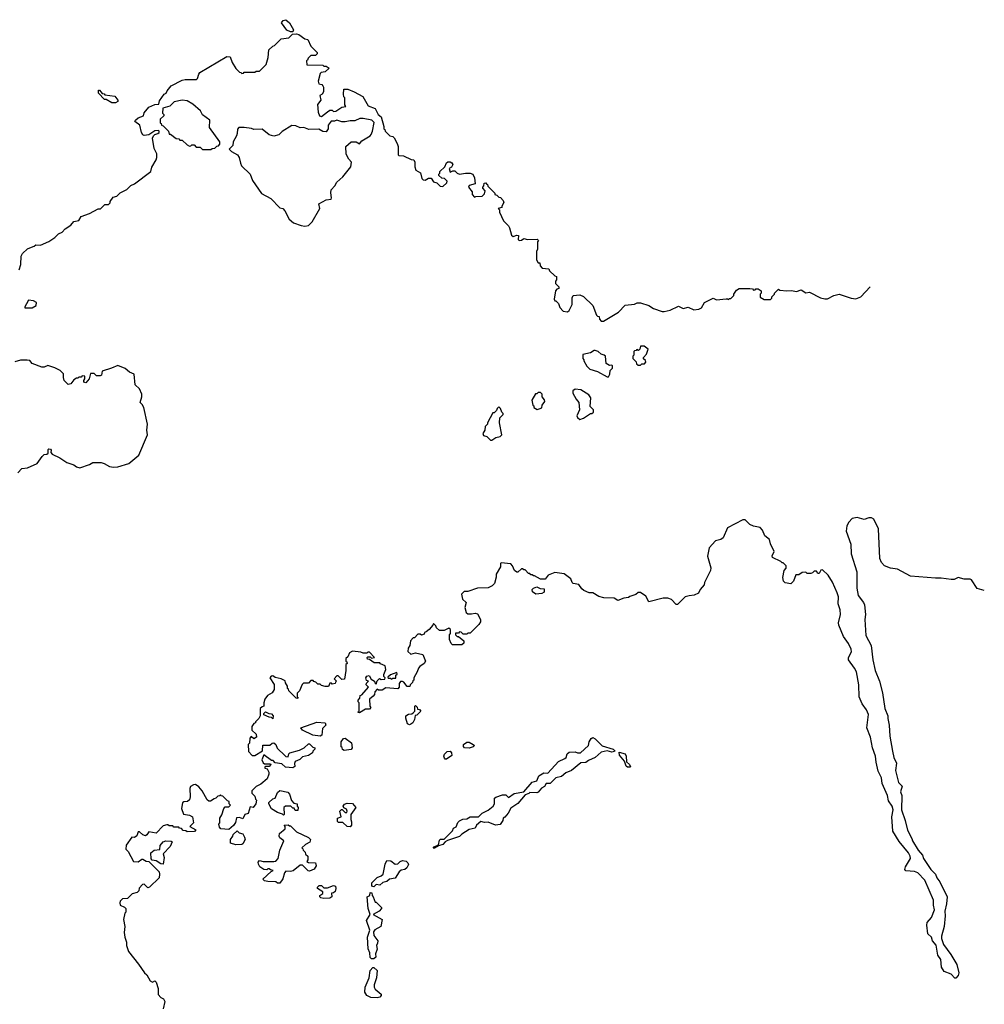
# Model space of a CAD drawing. Extents: x 2219101 to 2444320, y 201258 to 358766.
# Tile 334 of 349: x 2400639 to 2408744, y 319862 to 328131. Entities that reach past the tile are written whole.
import ezdxf

# ---------------------------------------------------------------- set-up
doc = ezdxf.new("R2010")
doc.units = 0

msp = doc.modelspace()

# ---------------------------------------------------------------- linework, layer by layer
at = {"layer": '0CON10XD'}
for points in [[(2402935, 328030), (2402915, 328030), (2402885, 328042.5), (2402840, 328105), (2402854.2, 328125.8), (2402875, 328131.2), (2402905.8, 328105.8), (2402940, 328045), (2402935, 328030)], [(2400723.8, 326216.2), (2400761.7, 326228.3), (2400775, 326240), (2400815, 326237.5), (2400885, 326267.5), (2400935, 326303.3), (2400965, 326333.3), (2400995, 326347.5), (2401022.5, 326375), (2401067.5, 326405), (2401095, 326437.5), (2401136.4, 326443.6), (2401155, 326477.5), (2401225, 326502.5), (2401298.3, 326541.7), (2401317, 326543), (2401355, 326580), (2401385, 326580), (2401398.3, 326591.7), (2401400, 326605), (2401425, 326640), (2401455, 326650), (2401483, 326677), (2401540, 326705), (2401571.7, 326738.3), (2401605, 326752.5), (2401740, 326855), (2401748.3, 326891.7), (2401786.7, 326955), (2401792.5, 326975), (2401792.5, 327005), (2401768.3, 327048.3), (2401753.9, 327136.1), (2401763.6, 327156.4), (2401775, 327167.5), (2401800, 327175), (2401810, 327185), (2401810, 327195), (2401805, 327200), (2401775, 327197.5), (2401725, 327163.3), (2401685, 327157.5), (2401673.6, 327163.6), (2401662.5, 327185), (2401647.5, 327245), (2401607.5, 327275), (2401612.3, 327287.7), (2401633.9, 327306.1), (2401680, 327325), (2401685, 327350), (2401725, 327397.5), (2401775, 327420), (2401808.3, 327421.7), (2401815, 327450), (2401853.6, 327506.4), (2401870, 327515), (2401877.5, 327535), (2401912.5, 327575), (2402005, 327622), (2402028.3, 327628.3), (2402125, 327630), (2402133.6, 327636.4), (2402143.3, 327675), (2402153.6, 327686.4), (2402378.3, 327821.7), (2402408.3, 327818.3), (2402423, 327773), (2402455, 327720), (2402485, 327690), (2402498.3, 327688.3), (2402505, 327680), (2402518.3, 327681.7), (2402525, 327690), (2402615, 327690), (2402625, 327700), (2402655, 327700), (2402710, 327755), (2402727.5, 327815), (2402731.7, 327878.3), (2402765, 327910), (2402780, 327915), (2402835, 327970), (2402901.7, 327978.3), (2402931.7, 328008.3), (2402965, 328012.5), (2402985, 328007.5), (2403035, 327970), (2403060, 327965), (2403085, 327910), (2403137.5, 327855), (2403137.5, 327845), (2403125, 327830), (2403085, 327830), (2403061.7, 327808.3), (2403058.3, 327791.7), (2403050, 327785), (2403051.7, 327751.7), (2403185, 327750), (2403195, 327740), (2403215, 327740), (2403240, 327725), (2403207, 327693), (2403173, 327687), (2403165, 327680), (2403147.5, 327615), (2403151.7, 327591.7), (2403177, 327587), (2403187, 327577), (2403192.5, 327565), (2403192.5, 327525), (2403180, 327505), (2403160, 327495), (2403170, 327455), (2403140.7, 327419.3), (2403146.7, 327355), (2403157.5, 327325), (2403175, 327317.5), (2403225, 327357.5), (2403245, 327370), (2403265, 327370), (2403275, 327360), (2403295, 327362.5), (2403345, 327397.5), (2403378.3, 327401.7), (2403370, 327415), (2403370, 327475), (2403363, 327483), (2403360, 327505), (2403361.7, 327548.3), (2403395, 327547.5), (2403450, 327525), (2403522.5, 327485), (2403566.7, 327406.7), (2403626.7, 327385), (2403650, 327335), (2403676.7, 327315), (2403700, 327235), (2403700, 327215), (2403708.3, 327208.3), (2403710, 327195), (2403750, 327155), (2403775, 327150), (2403785, 327140), (2403810.7, 327090.7), (2403820, 327065), (2403820, 326995), (2403825, 326990), (2403865, 326987.5), (2403928.3, 326958.3), (2403950, 326955), (2403960, 326935), (2403960, 326895), (2403968.3, 326868.3), (2404007.5, 326845), (2404018.3, 326798.3), (2404030, 326785), (2404045, 326782.5), (2404075, 326800), (2404095, 326800), (2404115, 326770), (2404145, 326760), (2404171.7, 326731.7), (2404195, 326730), (2404228.3, 326761.7), (2404230, 326775), (2404207, 326797), (2404185, 326800), (2404161.7, 326821.7), (2404160, 326835), (2404168.3, 326841.7), (2404170, 326855), (2404210, 326895), (2404225, 326930), (2404235, 326937.5), (2404255, 326937.5), (2404269.3, 326929.3), (2404277.5, 326915), (2404266.4, 326893.6), (2404248.3, 326881.7), (2404255, 326850), (2404278.3, 326861.7), (2404295, 326862.5), (2404315, 326842.5), (2404335, 326832.5), (2404385, 326842.5), (2404425, 326842.5), (2404447.5, 326835), (2404461.7, 326801.7), (2404467, 326753), (2404415, 326737.5), (2404410, 326725), (2404440, 326685), (2404441.7, 326661.7), (2404461.7, 326641.7), (2404472.5, 326647.5), (2404525, 326650), (2404545, 326670), (2404550, 326695), (2404530, 326715), (2404530, 326725), (2404540, 326735), (2404541.7, 326758.3), (2404555, 326760), (2404561.7, 326751.7), (2404568.3, 326748.3), (2404571.7, 326731.7), (2404630, 326675), (2404631.7, 326661.7), (2404648.3, 326658.3), (2404665, 326640), (2404678.3, 326638.3), (2404701.7, 326611.7), (2404707.5, 326595), (2404690, 326565), (2404690, 326555), (2404660, 326545), (2404670, 326535), (2404670, 326515), (2404703, 326443), (2404745, 326400), (2404753.3, 326383.3), (2404771.7, 326321.7), (2404785, 326310), (2404815, 326322.5), (2404830, 326320), (2404827.5, 326285), (2404837, 326277), (2404855, 326280), (2404875, 326292.5), (2404905, 326283.8), (2404986.7, 326286.7), (2404997, 326277), (2404990, 326265), (2404990, 326205), (2404980, 326185), (2404982.5, 326115), (2404995, 326090), (2405008.3, 326088.3), (2405013, 326063), (2405030, 326045), (2405085, 326040), (2405091.7, 326021.7), (2405135, 325980), (2405150, 325975), (2405150, 325945), (2405140, 325935), (2405140, 325915), (2405168.3, 325888.3), (2405170, 325875), (2405151.7, 325868.3), (2405140, 325855), (2405130, 325785), (2405135, 325770), (2405145, 325770), (2405167.5, 325747.5), (2405177.5, 325715), (2405205, 325682.5), (2405241.7, 325678.3), (2405255, 325690), (2405281.7, 325738.3), (2405280, 325795), (2405290, 325815), (2405345, 325820), (2405376.4, 325806.4), (2405455, 325730), (2405485, 325650), (2405495, 325640), (2405508.3, 325638.3), (2405510, 325615), (2405525, 325600), (2405545, 325600), (2405670, 325675), (2405725, 325732.5), (2405805, 325743.3), (2405827, 325753), (2405855, 325753.3), (2405925, 325730), (2405965, 325706.2), (2406038.3, 325681.7), (2406055, 325680), (2406105, 325692.5), (2406175, 325724), (2406215, 325706.7), (2406255, 325716.2), (2406303.8, 325693.8), (2406345, 325700), (2406367.7, 325712.3), (2406393.3, 325755), (2406465, 325792.5), (2406495, 325777.5), (2406575, 325787.5), (2406587.5, 325787.5), (2406595, 325780), (2406601.7, 325788.3), (2406615, 325790), (2406640, 325815), (2406640, 325825), (2406660.7, 325859.3), (2406685, 325872.5), (2406775, 325872.5), (2406795, 325870), (2406805, 325860), (2406818.3, 325861.7), (2406825, 325870), (2406845, 325870), (2406870, 325855), (2406870, 325835), (2406860, 325825), (2406861.7, 325801.7), (2406895, 325780), (2406948.3, 325781.7), (2406958.3, 325791.7), (2406960, 325805), (2406980, 325825), (2406980, 325835), (2407015, 325867.5), (2407025, 325860), (2407085, 325853.3), (2407125, 325857.5), (2407165, 325847.5), (2407205, 325862.5), (2407245, 325837.5), (2407275, 325843.3), (2407367.5, 325795), (2407403.3, 325786.7), (2407425, 325786.7), (2407480, 325815), (2407525, 325826.2), (2407625, 325793.3), (2407665, 325788), (2407706.7, 325805), (2407785.4, 325886.8)], [(2401445, 327432.5), (2401412.5, 327432.5), (2401365, 327460), (2401351.7, 327461.7), (2401300, 327515), (2401301.7, 327538.3), (2401308.3, 327538.3), (2401331.7, 327511.7), (2401348.3, 327508.3), (2401355, 327500), (2401438.3, 327488.3), (2401462.5, 327455), (2401462.5, 327445), (2401445, 327432.5)], [(2402245, 327040), (2402255, 327050), (2402278.3, 327051.7), (2402295, 327070), (2402308.3, 327071.7), (2402320, 327085), (2402320, 327105), (2402232.5, 327225), (2402236.2, 327286.2), (2402175, 327332.5), (2402157.5, 327365), (2402095, 327422.5), (2402045, 327448.8), (2402003.9, 327456.1), (2401938.3, 327441.7), (2401900, 327405), (2401841.7, 327388.3), (2401840, 327345), (2401850, 327335), (2401850, 327325), (2401820, 327295), (2401820, 327265), (2401828.3, 327258.3), (2401830, 327245), (2401845, 327240), (2401890, 327195), (2401895, 327170), (2401905, 327170), (2401955, 327132.5), (2401975, 327130), (2401985, 327120), (2402005, 327120), (2402045, 327080), (2402065, 327070), (2402078.3, 327071.7), (2402085, 327080), (2402105, 327080), (2402121.7, 327061.7), (2402155, 327060), (2402175, 327040), (2402245, 327040)], [(2403035, 326397.5), (2403065, 326402.5), (2403096.1, 326433.9), (2403160, 326545), (2403152.5, 326585), (2403215, 326618.8), (2403255, 326622.5), (2403260, 326635), (2403253.6, 326676.4), (2403256.4, 326703.6), (2403287.5, 326735), (2403303.6, 326766.4), (2403355, 326812.5), (2403422.5, 326895), (2403427.5, 326935), (2403405, 326960), (2403383, 327003), (2403380, 327065), (2403423.6, 327106.4), (2403466.4, 327106.4), (2403495, 327090), (2403515, 327112.5), (2403582.5, 327155), (2403593.6, 327166.4), (2403603.3, 327195), (2403617, 327267), (2403597, 327287), (2403525, 327302.5), (2403498.3, 327301.7), (2403455, 327282.5), (2403415, 327282.5), (2403373, 327273), (2403345, 327273.3), (2403305, 327287.5), (2403285, 327280), (2403255, 327280), (2403230, 327245), (2403230, 327215), (2403215, 327190), (2403185, 327192.5), (2403151.7, 327211.7), (2403068.3, 327208.3), (2403026.7, 327226.7), (2402995, 327223.3), (2402959.3, 327239.3), (2402927, 327243), (2402845, 327192.5), (2402816.1, 327163.9), (2402775, 327153.8), (2402735, 327163.3), (2402675, 327212.5), (2402605, 327210), (2402586.2, 327216.2), (2402525, 327226.7), (2402480, 327225), (2402468.3, 327211.7), (2402467.5, 327175), (2402460, 327155), (2402432.5, 327105), (2402430, 327075), (2402400, 327045), (2402420, 327025), (2402470, 326995), (2402483.3, 326975), (2402493.8, 326925), (2402503.8, 326905), (2402576.7, 326835), (2402595, 326780), (2402670.7, 326670.7), (2402748.3, 326628.3), (2402825, 326552.5), (2402850, 326545), (2402867, 326527), (2402902.5, 326455), (2402940, 326425), (2403005, 326402.5), (2403035, 326397.5)], [(2400635, 326030), (2400647.5, 326075), (2400652.5, 326145), (2400663.6, 326166.4), (2400705, 326207.5), (2400723.8, 326216.2)], [(2400745, 325710), (2400778.3, 325731.7), (2400780, 325755), (2400755, 325770), (2400713, 325777), (2400680, 325715), (2400685, 325710), (2400745, 325710)], [(2405585, 325132.5), (2405597.5, 325155), (2405600, 325185), (2405620, 325205), (2405620, 325225), (2405615, 325230), (2405595, 325227.5), (2405567.5, 325245), (2405560, 325305), (2405550, 325315), (2405525, 325322.5), (2405500, 325345), (2405475, 325352.5), (2405465, 325352.5), (2405435, 325332.5), (2405371.7, 325318.3), (2405370, 325285), (2405380, 325275), (2405380, 325265), (2405405, 325220), (2405430, 325195), (2405495, 325176.7), (2405575, 325132.5), (2405585, 325132.5)], [(2405855, 325230), (2405865, 325240), (2405888.3, 325241.7), (2405900, 325255), (2405898.3, 325268.3), (2405881.7, 325281.7), (2405880, 325295), (2405907, 325323), (2405920, 325365), (2405885, 325390), (2405855, 325390), (2405850, 325365), (2405838.3, 325351.7), (2405825, 325360), (2405818.3, 325351.7), (2405805, 325350), (2405800, 325345), (2405800, 325315), (2405790, 325305), (2405790, 325285), (2405818.3, 325258.3), (2405821.7, 325241.7), (2405835, 325230), (2405855, 325230)], [(2400623.6, 324326.4), (2400658.3, 324361.7), (2400705, 324366.7), (2400786.1, 324403.9), (2400827, 324463), (2400845, 324480), (2400867, 324483), (2400878.3, 324491.7), (2400878.3, 324521.7), (2400883.9, 324526.1), (2400897.5, 324525), (2400902.5, 324515), (2400900, 324495), (2400913, 324483), (2400975, 324452.5), (2401035, 324413.3), (2401093.9, 324393.9), (2401115, 324376.7), (2401145, 324367.5), (2401225, 324396.2), (2401255, 324413.3), (2401325, 324411.2), (2401350, 324405), (2401395, 324380), (2401426.4, 324373.6), (2401465, 324376.7), (2401555, 324403.3), (2401640, 324475), (2401712.5, 324645), (2401707.5, 324685), (2401712.5, 324735), (2401682.5, 324875), (2401669.3, 324899.3), (2401650, 324915), (2401666.4, 324963.6), (2401666.7, 324985), (2401645, 325030), (2401610, 325065), (2401600, 325155), (2401561.2, 325171.2), (2401525, 325202.5), (2401465, 325227.5), (2401410, 325205), (2401331.7, 325178.3), (2401327.5, 325145), (2401315, 325138.8), (2401285, 325138.8), (2401265, 325160), (2401235, 325160), (2401223.3, 325115), (2401195, 325080), (2401178.3, 325088.3), (2401178.3, 325101.7), (2401187.5, 325115), (2401187, 325137), (2401165, 325140), (2401155, 325130), (2401135, 325130), (2401128.3, 325121.7), (2401115, 325120), (2401093.6, 325106.4), (2401067.5, 325072.5), (2401045, 325066.7), (2401012.3, 325102.3), (2401006.7, 325125), (2401008.3, 325158.3), (2400980, 325185), (2400935, 325207.5), (2400875, 325226.7), (2400845, 325212.5), (2400825, 325213.3), (2400745, 325243.3), (2400725, 325267.5), (2400703, 325273), (2400645, 325272.5), (2400597, 325257)], [(2404988.3, 324858.3), (2405005, 324862.5), (2405025, 324870), (2405030, 324895), (2405050, 324925), (2405048.3, 324938.3), (2405030, 324965), (2405030, 324985), (2405015, 325000), (2404995, 325000), (2404985, 324990), (2404971.7, 324988.3), (2404942.5, 324935), (2404950, 324895), (2404958.3, 324888.3), (2404960, 324875), (2404988.3, 324858.3)], [(2405345, 324772.5), (2405375, 324783.3), (2405435, 324822.5), (2405447.5, 324825), (2405460, 324835), (2405460, 324855), (2405433, 324883), (2405437.5, 324955), (2405421.7, 324981.7), (2405355, 325023.3), (2405305, 325028.8), (2405286.7, 325015), (2405286.7, 324995), (2405313.9, 324943.9), (2405337, 324917), (2405343.3, 324855), (2405320, 324805), (2405325, 324790), (2405345, 324772.5)], [(2404605, 324600), (2404638.3, 324621.7), (2404675, 324630), (2404690, 324645), (2404670, 324745), (2404673, 324787), (2404700, 324815), (2404700, 324825), (2404690, 324835), (2404680, 324865), (2404665, 324880), (2404650, 324865), (2404645, 324850), (2404625, 324830), (2404615, 324830), (2404570, 324745), (2404570, 324735), (2404550, 324715), (2404547.5, 324685), (2404530, 324655), (2404535, 324640), (2404565, 324630), (2404595, 324600), (2404605, 324600)], [(2408744, 323336.4), (2408685, 323353.3), (2408636.1, 323426.1), (2408625, 323432.5), (2408575, 323432.5), (2408525, 323447.5), (2408489.3, 323430.7), (2408465, 323430), (2408381.7, 323441.7), (2408335, 323440), (2408125, 323458.8), (2408015.8, 323515.8), (2407955.9, 323525.9), (2407905, 323544), (2407881.3, 323571.3), (2407867.5, 323605), (2407856.2, 323855), (2407815, 323937.5), (2407795, 323947.5), (2407775, 323947.5), (2407735, 323932.5), (2407675, 323950), (2407635, 323942.5), (2407605, 323910), (2407589.3, 323880.7), (2407582, 323835), (2407622, 323725), (2407624.2, 323645), (2407674.2, 323495), (2407672.3, 323357.7), (2407684, 323295), (2407730, 323235), (2407736.1, 323216.1), (2407746.2, 323135), (2407741.2, 323095), (2407749.7, 322959.7), (2407792, 322875), (2407807.5, 322755), (2407828, 322665), (2407863.8, 322575), (2407887.7, 322477.7), (2407908.8, 322345), (2407933.8, 322285), (2407932.3, 322262.3), (2407945.8, 322205), (2407948.8, 322115), (2407971.7, 321988.3), (2407983.8, 321935), (2408006.1, 321886.1), (2407998.8, 321825), (2408023.3, 321725), (2408052.5, 321695), (2408040, 321645), (2408050, 321615), (2408049.2, 321495), (2408080, 321405), (2408098.8, 321325), (2408136.2, 321255), (2408141.2, 321235), (2408187.3, 321157.3), (2408223.8, 321115), (2408232, 321085), (2408295, 320993.3), (2408334.2, 320954.2), (2408344.3, 320924.3), (2408369.7, 320889.7), (2408430.8, 320765), (2408425.8, 320705), (2408412, 320645), (2408415.8, 320605), (2408408, 320515), (2408383.8, 320435), (2408383.8, 320415), (2408401.2, 320365), (2408461.4, 320281.4), (2408512.5, 320195), (2408528.8, 320125), (2408523.3, 320105), (2408505, 320080), (2408495, 320082.5), (2408466.1, 320116.1), (2408406.1, 320136.1), (2408383.3, 320175), (2408378.3, 320238.3), (2408353.8, 320275), (2408339.6, 320359.5), (2408310, 320395), (2408300, 320425), (2408270, 320455), (2408262, 320525), (2408265, 320550), (2408299.7, 320590.3), (2408326.2, 320655), (2408316.7, 320695), (2408317.5, 320735), (2408243.3, 320905), (2408185, 320966.7), (2408156.1, 320976.1), (2408085, 320983.3), (2408077.5, 320995), (2408081.2, 321015), (2408122.5, 321085), (2408122, 321105), (2408107.5, 321135), (2408029.1, 321229.1), (2407975.9, 321315.9), (2407967.5, 321435), (2407979.4, 321495), (2407968.6, 321525), (2407940.3, 321570.3), (2407930.8, 321615), (2407885, 321717.5), (2407880.6, 321765), (2407850.9, 321820.9), (2407834.2, 321895), (2407830.8, 321945), (2407804.2, 322015), (2407787.5, 322105), (2407757.1, 322185), (2407770.6, 322295), (2407753.3, 322335), (2407716.9, 322385), (2407693.8, 322445), (2407689.2, 322545), (2407669.2, 322655), (2407654.3, 322684.3), (2407602, 322755), (2407604.2, 322775), (2407627.8, 322822.2), (2407624.4, 322845), (2407602.1, 322892.1), (2407561.7, 322951.7), (2407521.2, 323045), (2407520, 323065), (2407536, 323135), (2407533.8, 323175), (2407516.2, 323225), (2407518, 323285), (2407508.6, 323318.6), (2407468.3, 323408.3), (2407432.5, 323465), (2407385, 323510), (2407371.7, 323508.3), (2407355, 323480), (2407345, 323480), (2407335, 323500), (2407315, 323500), (2407300, 323485), (2407285, 323480), (2407255, 323480), (2407245, 323490), (2407213, 323487), (2407185, 323470), (2407161.7, 323468.3), (2407140, 323415), (2407117, 323393), (2407071.7, 323401.7), (2407056.4, 323416.4), (2407050, 323445), (2407062.5, 323505), (2407080, 323525), (2407080, 323545), (2407055, 323570), (2407045, 323570), (2407035, 323580), (2406963.3, 323613.3), (2406960.7, 323629.3), (2406977.5, 323665), (2406948.3, 323728.3), (2406940, 323765), (2406900, 323795), (2406880, 323845), (2406860, 323865), (2406805, 323877.5), (2406775, 323892.5), (2406735, 323930), (2406715, 323930), (2406587, 323863), (2406549.3, 323780.7), (2406530, 323765), (2406486.4, 323753.6), (2406432.5, 323695), (2406417.5, 323625), (2406446.4, 323526.4), (2406442.5, 323505), (2406392.5, 323405), (2406390, 323385), (2406357.5, 323345), (2406342.5, 323315), (2406305, 323296.7), (2406265, 323293.3), (2406230, 323285), (2406165, 323220), (2406155, 323220), (2406115, 323262.5), (2406085, 323272.5), (2406045, 323272.5), (2405925, 323242.5), (2405899.3, 323289.3), (2405855, 323320), (2405835, 323320), (2405817, 323303), (2405765, 323287.5), (2405755, 323277.5), (2405715, 323272.5), (2405665, 323253.3), (2405635, 323272.5), (2405546.4, 323276.4), (2405505, 323287.5), (2405455, 323317.5), (2405425, 323317.5), (2405378.3, 323338.3), (2405361.7, 323351.7), (2405337, 323387), (2405290, 323395), (2405280, 323405), (2405270, 323435), (2405215, 323477.5), (2405135, 323487.5), (2405080, 323465), (2405055, 323432.5), (2405015, 323432.5), (2404965, 323460), (2404955, 323460), (2404945, 323470), (2404935, 323470), (2404925, 323480), (2404915, 323480), (2404885, 323510), (2404875, 323510), (2404865, 323520), (2404855, 323520), (2404825, 323490), (2404815, 323490), (2404797.5, 323505), (2404780, 323545), (2404765, 323560), (2404685, 323570), (2404680, 323565), (2404680, 323535), (2404642.5, 323475), (2404641.7, 323448.3), (2404627.5, 323395), (2404610, 323375), (2404575, 323360), (2404485, 323357.5), (2404405, 323327.5), (2404375, 323327.5), (2404352.5, 323305), (2404360, 323265), (2404390, 323235), (2404380, 323195), (2404391.7, 323151.7), (2404405, 323142.5), (2404435, 323140), (2404465, 323147.5), (2404485, 323140), (2404510, 323095), (2404510, 323075), (2404497, 323053), (2404425, 322980), (2404405, 322980), (2404395, 322970), (2404365, 322970), (2404348.3, 322988.3), (2404335, 322990), (2404325, 322980), (2404301.7, 322978.3), (2404300, 322965), (2404315, 322950), (2404325, 322950), (2404370, 322915), (2404370, 322895), (2404355, 322880), (2404275, 322880), (2404263, 322893), (2404250, 322925), (2404250, 322965), (2404260, 322975), (2404258.3, 323008.3), (2404245, 323020), (2404205, 323002.5), (2404165, 323002.5), (2404140, 323025), (2404135, 323040), (2404115, 323060), (2404110, 323045), (2404079.3, 323010.7), (2404055, 322990), (2404040, 322985), (2404038.3, 322971.7), (2404015, 322962.5), (2404005, 322970), (2403985, 322970), (2403955, 322940), (2403945, 322940), (2403922.5, 322915), (2403917.5, 322875), (2403901.7, 322851.7), (2403900, 322825), (2403925, 322802.5), (2403965, 322812.5), (2404025, 322800), (2404050, 322745), (2404036.4, 322723.6), (2404000.7, 322699.3), (2403990, 322685), (2403980, 322655), (2403950, 322605), (2403950, 322585), (2403941.7, 322578.3), (2403940, 322565), (2403920, 322545), (2403918.3, 322531.7), (2403895, 322530), (2403866.1, 322566.1), (2403855, 322572.5), (2403838.3, 322571.7), (2403827.5, 322555), (2403827.5, 322525), (2403815, 322510), (2403715, 322520), (2403685, 322500), (2403655, 322500), (2403641.7, 322508.3), (2403623, 322487), (2403620, 322465), (2403609.3, 322450.7), (2403577.5, 322425), (2403580, 322365), (2403590, 322355), (2403578.3, 322341.7), (2403545, 322340), (2403495, 322310), (2403480, 322315), (2403490, 322325), (2403490, 322395), (2403483, 322403), (2403483, 322417), (2403497, 322433), (2403500, 322455), (2403515, 322460), (2403570, 322525), (2403550, 322545), (2403551.7, 322558.3), (2403570, 322575), (2403551.7, 322581.7), (2403547.5, 322605), (2403555, 322617.5), (2403575, 322622.5), (2403593.3, 322593.3), (2403620, 322575), (2403621.7, 322561.7), (2403635, 322550), (2403641.7, 322578.3), (2403661.7, 322598.3), (2403675, 322590), (2403708.3, 322591.7), (2403710, 322605), (2403700, 322615), (2403698.3, 322631.7)], [(2404975, 323307.5), (2404947, 323327), (2404943.8, 323346.2), (2404955, 323357.5), (2404985, 323367.5), (2405013, 323353), (2405045, 323350), (2405047, 323323), (2405025, 323312.5), (2404975, 323307.5)], [(2403698.3, 322631.7), (2403716.7, 322675), (2403710, 322705), (2403671.7, 322721.7), (2403665, 322730), (2403618.3, 322728.3), (2403578.3, 322758.3), (2403561.7, 322761.7), (2403560, 322775), (2403565, 322780), (2403585, 322780), (2403595, 322770), (2403620, 322775), (2403578.3, 322818.3), (2403565, 322820), (2403555, 322810), (2403525, 322810), (2403505, 322820), (2403435, 322827.5), (2403410, 322815), (2403395, 322780), (2403380, 322765), (2403380, 322745), (2403388.3, 322738.3), (2403390, 322725), (2403380, 322715), (2403380, 322665), (2403368.3, 322591.7), (2403345, 322590), (2403315, 322620), (2403305, 322620), (2403280, 322595), (2403300, 322575), (2403291.7, 322568.3), (2403290, 322555), (2403265, 322550), (2403258.3, 322558.3), (2403245, 322560), (2403235, 322530), (2403205, 322530), (2403175, 322540), (2403165, 322550), (2403145, 322550), (2403128.3, 322568.3), (2403111.7, 322571.7), (2403105, 322580), (2403085, 322580), (2403065, 322560), (2403025, 322560), (2403011.7, 322548.3), (2402990, 322495), (2402970, 322475), (2402970, 322445), (2402980, 322435), (2402975, 322430), (2402961.7, 322431.7), (2402900, 322495), (2402898.3, 322508.3), (2402890, 322515), (2402890, 322535), (2402871.7, 322561.7), (2402868.3, 322578.3), (2402836.4, 322596.4), (2402785, 322607.5), (2402765, 322620), (2402751.7, 322618.3), (2402740, 322605), (2402776.4, 322546.4), (2402776.7, 322505), (2402761.7, 322478.3), (2402722.5, 322455), (2402700, 322425), (2402690, 322395), (2402690, 322365), (2402675, 322360), (2402660, 322345), (2402660, 322285), (2402648.3, 322261.7), (2402620, 322235), (2402620, 322225), (2402605, 322220), (2402590, 322195), (2402590, 322165), (2402625, 322130), (2402627.5, 322105), (2402605, 322090), (2402585, 322110), (2402572.5, 322097.5), (2402570, 322055), (2402560, 322045), (2402562.5, 321985), (2402591.7, 321951.7), (2402615, 321950), (2402678.3, 321991.7), (2402681.7, 322038.3), (2402741.7, 322038.3), (2402760, 322055), (2402775, 322056.7), (2402792.5, 322045), (2402801.7, 322011.7), (2402869.3, 321949.3), (2402875, 321942.5), (2402895, 321940), (2402900, 321965), (2402910, 321975), (2402990, 321995), (2403030, 322015), (2403065, 322050), (2403075, 322050), (2403101.7, 322021.7), (2403120, 322015), (2403120, 322005), (2403101.7, 321988.3), (2403100, 321975), (2403065, 321950), (2403015, 321940), (2402993, 321917), (2402955, 321900), (2402947.5, 321885), (2402951.7, 321858.3), (2402935, 321847.5), (2402873.6, 321853.6), (2402841.7, 321881.7), (2402785, 321890), (2402768.3, 321908.3), (2402755, 321910), (2402691.7, 321958.3), (2402672.5, 321915), (2402685, 321890), (2402695, 321880), (2402745, 321880), (2402750, 321875), (2402735, 321860), (2402705, 321860), (2402700, 321855), (2402700, 321845), (2402718.3, 321838.3), (2402731.7, 321811.7), (2402732.5, 321795), (2402717.5, 321755), (2402665, 321710), (2402625, 321690), (2402590, 321655), (2402590, 321635), (2402615, 321610), (2402620, 321585), (2402630, 321575), (2402622.5, 321545), (2402600, 321515), (2402575, 321520), (2402560, 321465), (2402530, 321455), (2402515, 321420), (2402485, 321430), (2402461.7, 321428.3), (2402451.7, 321388.3), (2402436.7, 321363.3), (2402395, 321330), (2402330, 321335), (2402318.3, 321348.3), (2402312.5, 321375), (2402320, 321385), (2402320, 321425), (2402337, 321453), (2402353, 321507), (2402365, 321520), (2402395, 321520), (2402410, 321535), (2402400, 321545), (2402400, 321565), (2402385, 321570), (2402345, 321610), (2402331.7, 321611.7), (2402325, 321620), (2402318.3, 321611.7), (2402305, 321610), (2402288.3, 321591.7), (2402271.7, 321588.3), (2402241.7, 321568.3), (2402228.3, 321568.3), (2402215, 321580), (2402172.5, 321655), (2402145, 321687.5), (2402115, 321706.7), (2402100, 321705), (2402075, 321690), (2402067.5, 321675), (2402072.5, 321605), (2402065, 321580), (2402050, 321565), (2402018.3, 321561.7), (2402007, 321553), (2401997.5, 321505), (2402015, 321460), (2402065, 321450), (2402090, 321435), (2402100, 321385), (2402070, 321355), (2402118.3, 321328.3), (2402108.3, 321311.7), (2402045, 321310), (2402035, 321320), (2402011.7, 321321.7), (2401998.3, 321338.3), (2401981.7, 321341.7), (2401975, 321350), (2401935, 321350), (2401925, 321360), (2401895, 321360), (2401885, 321370), (2401875, 321370), (2401845, 321360), (2401785, 321300), (2401725, 321310), (2401707.5, 321285), (2401695, 321277.5), (2401673.9, 321283.9), (2401645, 321310), (2401635, 321310), (2401623, 321277), (2401605, 321262.5), (2401580, 321265), (2401533, 321197), (2401530, 321165), (2401550, 321145), (2401595, 321060), (2401635, 321057.5), (2401665, 321080), (2401675, 321080), (2401703, 321063), (2401725, 321060), (2401810, 320975), (2401812.5, 320955), (2401810, 320925), (2401730, 320845), (2401715, 320840), (2401685, 320870), (2401671.7, 320868.3), (2401641.7, 320838.3), (2401640, 320815), (2401625, 320800), (2401585, 320790), (2401545, 320750), (2401501.7, 320748.3), (2401483, 320727), (2401480, 320715), (2401483.6, 320693.6), (2401518.3, 320678.3), (2401530, 320665), (2401530, 320635), (2401523, 320627), (2401512.5, 320575), (2401523.3, 320515), (2401516.7, 320465), (2401521.2, 320425), (2401536, 320385), (2401536.7, 320355), (2401553.3, 320305), (2401638, 320198), (2401687.5, 320125), (2401708.3, 320108.3), (2401735, 320057.5), (2401755, 320047.5), (2401775, 320057.5), (2401787, 320047), (2401802.5, 319995), (2401802.5, 319945), (2401825, 319917.5), (2401846.4, 319906.4), (2401857.5, 319885), (2401843.3, 319825)], [(2403765, 322592.5), (2403775, 322600), (2403798.3, 322601.7), (2403800, 322625), (2403810, 322635), (2403808.3, 322648.3), (2403755, 322630), (2403731.7, 322608.3), (2403735, 322600), (2403755, 322600), (2403765, 322592.5)], [(2403915, 322210), (2403896.7, 322216.7), (2403882.5, 322265), (2403882.5, 322285), (2403905, 322297.5), (2403935, 322300), (2403948.3, 322311.7), (2403960, 322325), (2403960, 322365), (2403965, 322370), (2403978.3, 322358.3), (2403981.7, 322341.7), (2403998.3, 322338.3), (2404010, 322325), (2403975, 322290), (2403961.7, 322288.3), (2403957.5, 322255), (2403943.6, 322226.4), (2403925, 322213.3), (2403915, 322210)], [(2402765, 322260), (2402755, 322270), (2402735, 322272.5), (2402691.7, 322291.7), (2402690, 322305), (2402705, 322317.5), (2402733, 322303), (2402755, 322300), (2402770, 322285), (2402765, 322260)], [(2403165, 322112.5), (2403102.3, 322122.3), (2403013.9, 322163.9), (2403000, 322185), (2403135, 322230), (2403207, 322227), (2403210, 322205), (2403183, 322177), (2403177, 322123), (2403165, 322112.5)], [(2404125, 321172.5), (2404112.5, 321172.5), (2404122.5, 321185), (2404158.3, 321201.7), (2404165, 321240), (2404175, 321250), (2404205, 321250), (2404275, 321320), (2404285, 321340), (2404306.4, 321353.6), (2404321.7, 321388.3), (2404335, 321402.5), (2404363, 321417), (2404395, 321420), (2404423.9, 321436.1), (2404495, 321437.5), (2404525, 321467.5), (2404575, 321493.3), (2404617.5, 321525), (2404627.5, 321545), (2404628.3, 321591.7), (2404638.3, 321601.7), (2404695, 321620), (2404725, 321620), (2404745, 321600), (2404795, 321632.5), (2404875, 321647.5), (2404945, 321727.5), (2404985, 321737.5), (2405000.7, 321779.3), (2405043, 321807), (2405077, 321803), (2405165, 321900), (2405220, 321925), (2405230, 321935), (2405240, 321965), (2405255, 321980), (2405305, 321982.5), (2405325, 321972.5), (2405350, 321975), (2405417.5, 322035), (2405422.5, 322065), (2405440, 322095), (2405455, 322102.5), (2405475, 322092.5), (2405532.5, 322032.5), (2405625.8, 322005.8), (2405639.3, 321990.7), (2405636, 321984), (2405615, 321980), (2405575, 321991.2), (2405525, 321980), (2405475, 321933.3), (2405419.3, 321910.7), (2405396.2, 321893.8), (2405355, 321890), (2405275, 321826.2), (2405227.5, 321805), (2405192.5, 321775), (2405145, 321762.5), (2405095, 321716.7), (2405063.9, 321716.1), (2405047.7, 321692.3), (2405023.6, 321676.4), (2404995, 321642.5), (2404985, 321637.5), (2404925, 321640), (2404918.3, 321631.7), (2404885, 321620), (2404825, 321547.5), (2404765, 321510), (2404743, 321467), (2404716.4, 321433.6), (2404700, 321425), (2404697.5, 321405), (2404675, 321372.5), (2404637, 321367), (2404575, 321392.5), (2404545, 321387.5), (2404515, 321397.5), (2404476.7, 321365), (2404465, 321340), (2404415, 321328.8), (2404355, 321290), (2404335, 321270), (2404233, 321237), (2404213.3, 321226.7), (2404195, 321203.3), (2404158.3, 321191.7), (2404125, 321172.5)], [(2403365, 321992.5), (2403351.7, 322001.7), (2403348.3, 322018.3), (2403340, 322025), (2403340, 322065), (2403360, 322095), (2403375, 322097.5), (2403428.3, 322058.3), (2403433.6, 322016.4), (2403425, 322002.5), (2403365, 321992.5)], [(2404415, 322012.5), (2404377, 322017), (2404368.3, 322028.3), (2404367.5, 322045), (2404395, 322062.5), (2404415, 322062.5), (2404450, 322045), (2404460, 322035), (2404450, 322025), (2404415, 322012.5)], [(2404225, 321920), (2404215, 321920), (2404208.3, 321928.3), (2404202.5, 321945), (2404208.3, 321961.7), (2404230, 321985), (2404255, 321987.5), (2404266.7, 321975), (2404268.8, 321951.2), (2404225, 321920)], [(2405765, 321852.5), (2405745, 321853.3), (2405735, 321862.5), (2405720, 321905), (2405680, 321955), (2405675, 321980), (2405726.2, 321965), (2405736, 321945), (2405738.3, 321898.3), (2405762.5, 321875), (2405770, 321855), (2405765, 321852.5)], [(2402855, 321450), (2402848.3, 321458.3), (2402805, 321473.3), (2402755, 321502.5), (2402732.5, 321545), (2402733.6, 321556.4), (2402765, 321587.5), (2402786.4, 321593.6), (2402805, 321640), (2402825, 321657.5), (2402893, 321643), (2402907, 321627), (2402923, 321573), (2402941.7, 321551.7), (2402970, 321545), (2402970, 321525), (2402977.5, 321515), (2402975, 321490), (2402955, 321490), (2402945, 321510), (2402935, 321510), (2402917, 321527), (2402873, 321527), (2402857.5, 321515), (2402860, 321455), (2402855, 321450)], [(2403415, 321352.5), (2403390, 321355), (2403355, 321390), (2403318.3, 321388.3), (2403308.3, 321398.3), (2403310, 321425), (2403340, 321435), (2403330, 321485), (2403341.7, 321498.3), (2403348.3, 321498.3), (2403373, 321473), (2403386.7, 321473.3), (2403390, 321485), (2403385, 321500), (2403361.7, 321511.7), (2403357.5, 321525), (2403367, 321543), (2403389.3, 321550.7), (2403435, 321547.5), (2403462.5, 321515), (2403422.5, 321455), (2403420, 321415), (2403427.5, 321395), (2403427.5, 321365), (2403415, 321352.5)], [(2402825, 320880), (2402805, 320880), (2402791.7, 320891.7), (2402725, 320892.5), (2402695, 320900), (2402681.7, 320911.7), (2402751.7, 320978.3), (2402770, 320985), (2402745, 320990), (2402735, 321000), (2402725, 321000), (2402715, 320990), (2402690, 320995), (2402657, 321017), (2402645, 321040), (2402644.1, 321055.9), (2402655, 321070), (2402685, 321062.5), (2402775, 321060), (2402790, 321065), (2402810, 321085), (2402823.6, 321156.4), (2402857.5, 321235), (2402825, 321260), (2402820, 321275), (2402823, 321297), (2402870, 321335), (2402870, 321355), (2402862.5, 321367.5), (2402895, 321370), (2402905, 321360), (2402915, 321360), (2402965, 321310), (2403065, 321263.3), (2403082.5, 321245), (2403076.7, 321223.3), (2403040, 321205), (2403010, 321175), (2403018.3, 321168.3), (2403020, 321155), (2403038.3, 321138.3), (2403041.7, 321121.7), (2403060, 321105), (2403060, 321075), (2403052.5, 321062.5), (2403065, 321052.5), (2403125, 321050), (2403130, 321025), (2403113, 320997), (2403075, 320980), (2403061.7, 320981.7), (2403015, 321030), (2402995, 321030), (2402937, 320983), (2402915, 320977.5), (2402875, 320980), (2402863, 320967), (2402850, 320915), (2402825, 320880)], [(2402455, 321200), (2402410, 321215), (2402410, 321245), (2402430, 321275), (2402431.7, 321288.3), (2402465, 321320), (2402483, 321303), (2402513, 321293), (2402527.5, 321265), (2402532.5, 321245), (2402515, 321210), (2402505, 321202.5), (2402455, 321200)], [(2401845, 321040), (2401825, 321042.5), (2401785, 321067.5), (2401751.7, 321071.7), (2401742.5, 321082.5), (2401740, 321135), (2401770, 321155), (2401816.7, 321163.3), (2401820, 321195), (2401844.2, 321225.8), (2401866.1, 321233.9), (2401911.7, 321231.7), (2401920, 321225), (2401903.6, 321186.4), (2401843.3, 321126.7), (2401852.5, 321095), (2401845, 321040)], [(2403615, 320847.5), (2403597.5, 320855), (2403598.3, 320881.7), (2403643.6, 320926.4), (2403675, 320940), (2403692.5, 320955), (2403710.7, 321039.3), (2403725, 321070), (2403757, 321067), (2403795, 321040), (2403815, 321042.5), (2403835, 321062.5), (2403855, 321070), (2403885, 321063.3), (2403900.7, 321050.7), (2403906.2, 321035), (2403891.7, 321008.3), (2403876.1, 320993.9), (2403845, 320987.5), (2403827.5, 320975), (2403795, 320922.5), (2403747.5, 320912.5), (2403725, 320892.5), (2403690, 320885), (2403665, 320862.5), (2403635, 320866.7), (2403615, 320847.5)], [(2403195, 320750), (2403170, 320755), (2403160, 320765), (2403160, 320775), (2403186.4, 320793.6), (2403187.5, 320805), (2403140, 320835), (2403140, 320845), (2403155, 320860), (2403175, 320860), (2403195, 320840), (2403225, 320840), (2403275, 320860), (2403293, 320853), (2403296.7, 320835), (2403290.7, 320809.3), (2403275, 320797.5), (2403260, 320795), (2403262.5, 320765), (2403245, 320753.3), (2403195, 320750)], [(2403615, 320242.5), (2403595, 320243.3), (2403584.1, 320254.1), (2403581.2, 320295), (2403568.3, 320328.3), (2403562, 320425), (2403581.2, 320485), (2403552.5, 320565), (2403582.5, 320615), (2403567.5, 320665), (2403560, 320765), (2403580, 320775), (2403585, 320800), (2403598.3, 320798.3), (2403600, 320775), (2403610, 320765), (2403625, 320720), (2403635, 320720), (2403680, 320675), (2403680, 320665), (2403660, 320645), (2403610, 320615), (2403683.3, 320575), (2403673.6, 320516.4), (2403623.9, 320486.1), (2403610.7, 320469.3), (2403615, 320440), (2403647.5, 320395), (2403646.7, 320375), (2403637.5, 320355), (2403643.3, 320325), (2403627.5, 320285), (2403631.7, 320258.3), (2403615, 320242.5)], [(2403643.6, 319916.4), (2403589.6, 319919.5), (2403556, 319936), (2403538.8, 319965), (2403542.5, 320005), (2403576.2, 320085), (2403583.8, 320145), (2403605, 320170), (2403615, 320170), (2403642.5, 320145), (2403637.5, 320085), (2403616.7, 320025), (2403616.7, 320005), (2403625, 319987.5), (2403677, 319947), (2403677.5, 319935), (2403665, 319922.5), (2403643.6, 319916.4)]]:
    msp.add_lwpolyline(points, dxfattribs=at)

doc.saveas('drawing.dxf')
